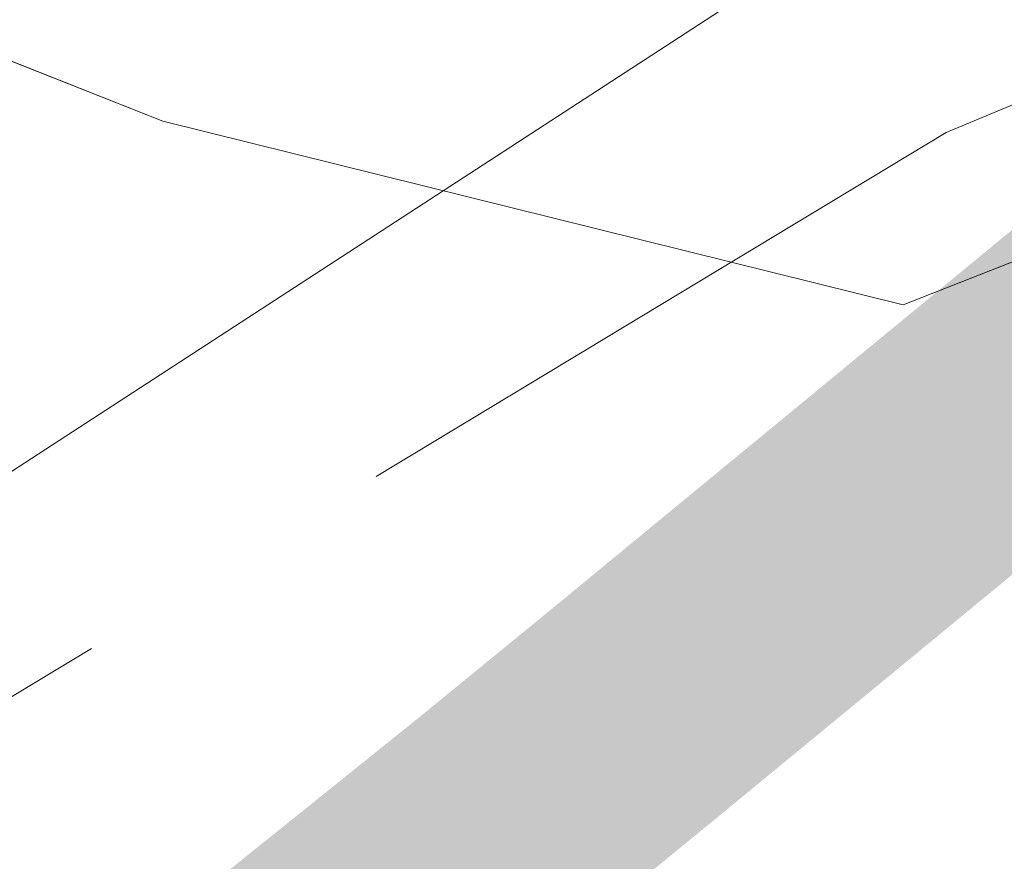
# Model space of a CAD drawing. Header units: metres. Extents: x 163628 to 167855, y 402678 to 405435.
# Tile 626 of 656: x 167404.9 to 167408.6, y 404869.06 to 404872.22. Entities that reach past the tile are written whole.
import ezdxf

# ---------------------------------------------------------------- set-up
doc = ezdxf.new("R2010")
doc.units = ezdxf.units.M
doc.linetypes.add('X-CA190022.004-UO-DTM inmeting$0$DASHED2', pattern=[0.375, 0.25, -0.125])
doc.layers.get('0').update_dxf_attribs({"lineweight": 25})
for name, color, linetype, lineweight in [('X-CA190022.004-UO-BGT_Ondergrond$0$GE_479_BTDGroenvoorziening_grasenkruida_GEM', 253, 'Continuous', 9), ('X-CA190022.004-UO-BGT_Ondergrond$0$GE_541_OWTOever_slootkant_Vlak_GEM', 253, 'Continuous', 9), ('X-CA190022.004-UO-DTM inmeting$0$B-WE-AL-TOPOGRAFIE_CULTUURGRENS-G', 246, 'X-CA190022.004-UO-DTM inmeting$0$DASHED2', 0), ('X-CA190022.004-UO-DTM inmeting$0$B-WE-GW-WATERGANG_INSTEEK-G', 246, 'Continuous', 0), ('X-CA190022.004-UO-KAD_Percelen$0$B-WE-KG-GRENS_PERCEEL-GV', 150, 'Continuous', 9)]:
    doc.layers.add(name, color=color, linetype=linetype, lineweight=lineweight)
doc.layers.add('X-CA190022.004-UO-DTM inmeting$0$X-XX-AL-MEETPUNT-S', color=246, linetype='Continuous', lineweight=0, plot=False)
doc.layers.add('X-CA190022.004-UO-KL_Wenstracé_v0.3$0$N-WE-KL-TRACE_WENSTRACE-G 1.0m', color=74, linetype='Continuous', lineweight=35, transparency=0.6)

# ---------------------------------------------------------------- blocks, each defined once
blk = doc.blocks.new('X-CA190022.004-UO-DTM inmeting$0$punt')
at = {"color": 0, "lineweight": -2}
blk.add_line((0, 0), (0, 0), dxfattribs=at)

msp = doc.modelspace()

# ---------------------------------------------------------------- linework, layer by layer
at = {"layer": 'X-CA190022.004-UO-BGT_Ondergrond$0$GE_479_BTDGroenvoorziening_grasenkruida_GEM', "flags": 128}
msp.add_lwpolyline([(167398.04, 404863.177), (167388.203, 404857.52), (167387.316, 404857.01), (167386.457, 404858.513), (167404.185, 404870.05), (167404.019, 404872.416), (167404.15, 404872.347), (167405.442, 404871.835), (167408.223, 404871.146), (167411.392, 404872.393), (167413.819, 404874.138), (167415.221, 404876.379), (167415.156, 404880.274), (167414.836, 404885.141), (167414.618, 404889.075), (167414.781, 404894.281), (167415.895, 404899.11), (167418.121, 404903.623), (167421.793, 404909.346), (167425.691, 404914.648), (167430.241, 404920.627), (167433.288, 404926.385), (167435.746, 404932.159)], dxfattribs=at)
at = {"layer": 'X-CA190022.004-UO-BGT_Ondergrond$0$GE_541_OWTOever_slootkant_Vlak_GEM', "flags": 128}
msp.add_lwpolyline([(167411.392, 404872.393), (167408.223, 404871.146), (167405.442, 404871.835), (167404.15, 404872.347)], dxfattribs=at)
at = {"layer": 'X-CA190022.004-UO-DTM inmeting$0$B-WE-AL-TOPOGRAFIE_CULTUURGRENS-G', "ltscale": 10}
msp.add_line((167408.384, 404871.793, 8.934), (167404.25, 404869.297, 9.014), dxfattribs=at)
at = {"layer": 'X-CA190022.004-UO-DTM inmeting$0$B-WE-GW-WATERGANG_INSTEEK-G'}
msp.add_polyline3d([(167440.111, 404947.032, 9.123), (167438.081, 404941.288, 9.108), (167436.599, 404935.863, 9.159), (167433.309, 404925.443, 9.277), (167429.782, 404919.816, 9.248), (167426.483, 404915.098, 9.204), (167422.059, 404910.18, 9.127), (167418.453, 404903.996, 9.132), (167416.167, 404899.488, 9.106), (167414.581, 404886.723, 8.876), (167415.592, 404880.084, 8.804), (167415.042, 404875.762, 8.846), (167412.159, 404873.189, 8.887), (167409.901, 404872.427, 8.824), (167408.384, 404871.793, 8.934)], dxfattribs=at)
at = {"layer": 'X-CA190022.004-UO-KAD_Percelen$0$B-WE-KG-GRENS_PERCEEL-GV', "flags": 128}
for points in [[(167402.763, 404932.164), (167401.011, 404927.263), (167400.509, 404922.184), (167400.851, 404914.737), (167401.344, 404906.698), (167401.896, 404898.663), (167402.376, 404891.512), (167402.938, 404884.378), (167404.164, 404870.058), (167419.331, 404879.921), (167419.395, 404873.889), (167423.954, 404876.773), (167423.931, 404879.237), (167423.681, 404905.967), (167424.241, 404907.043), (167427.223, 404911.153), (167431.515, 404915.655), (167434.282, 404918.438), (167435.764, 404919.929), (167441.271, 404927.268), (167446.419, 404934.4)], [(167351.109, 404832.026), (167388.083, 404853.445), (167404.654, 404864.349), (167413.139, 404869.932), (167419.395, 404873.889), (167419.331, 404879.921), (167404.164, 404870.058), (167382.833, 404856.187), (167374.007, 404851.05), (167366.213, 404846.514)]]:
    msp.add_lwpolyline(points, dxfattribs=at)
at = {"layer": 'X-CA190022.004-UO-KL_Wenstracé_v0.3$0$N-WE-KL-TRACE_WENSTRACE-G 1.0m', "ltscale": 0.2, "const_width": 1, "flags": 128}
msp.add_lwpolyline([(167404.3135, 404867.3175), (167404.4193, 404867.398), (167405.1908, 404867.9921), (167405.9549, 404868.5931), (167406.7132, 404869.2024), (167407.206, 404869.6053), (167410.5604, 404872.3665), (167414.4207, 404875.5442)], dxfattribs=at)

# ---------------------------------------------------------------- block references
at = {"layer": 'X-CA190022.004-UO-DTM inmeting$0$X-XX-AL-MEETPUNT-S', "linetype": 'ByBlock', "lineweight": -2}
msp.add_blockref('X-CA190022.004-UO-DTM inmeting$0$punt', (167408.384, 404871.793, 8.934), dxfattribs=at)

doc.saveas('drawing.dxf')
